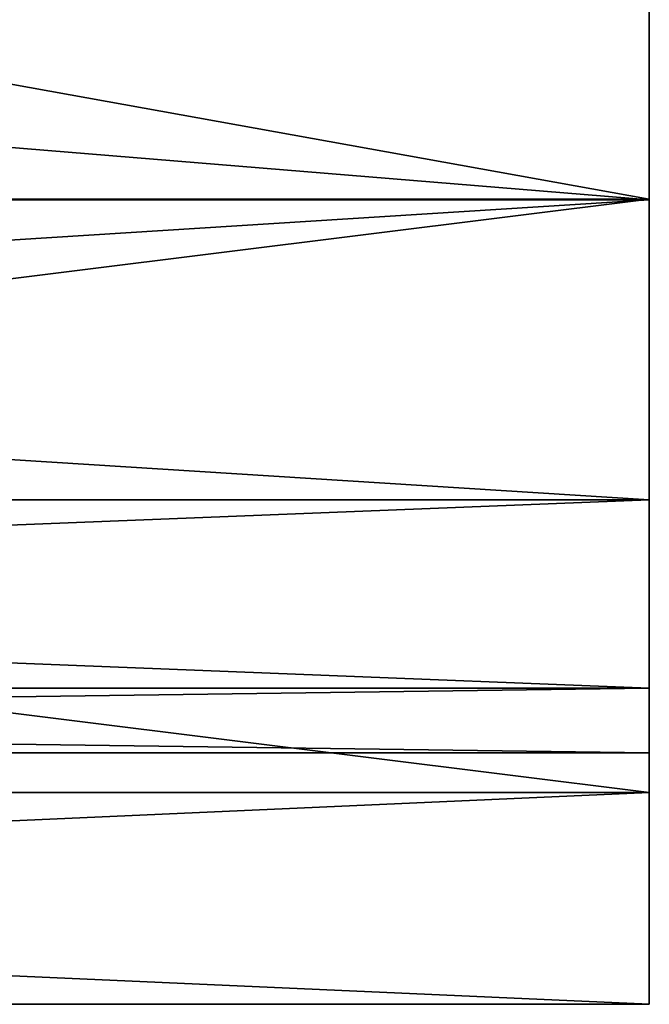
# Model space of a CAD drawing. Header units: millimetres. Extents: x -122 to 122, y -98 to 94.
# Tile 426 of 533: x 109 to 122, y -45 to -24. Entities that reach past the tile are written whole.
import ezdxf

# ---------------------------------------------------------------- set-up
doc = ezdxf.new("R2010")
doc.units = ezdxf.units.MM
doc.header["$LTSCALE"] = 26.699852
for name, color, linetype in [('4790', 7, 'CONTINUOUS'), ('4791', 7, 'CONTINUOUS'), ('4792', 7, 'CONTINUOUS'), ('4793', 7, 'CONTINUOUS'), ('4794', 7, 'CONTINUOUS')]:
    doc.layers.add(name, color=color, linetype=linetype)

msp = doc.modelspace()

# ---------------------------------------------------------------- linework, layer by layer
at = {"layer": '4790', "color": 150, "linetype": 'Continuous', "true_color": 0x378cff}
for points in [[(122, -10.014, 43.871), (122, -28.058, 35.181), (122, 10.014, 43.871), (122, -10.014, 43.871)], [(122, 10.014, 43.871), (122, -28.058, 35.181), (122, -10.278, 38.352), (122, 10.014, 43.871)], [(122, -28.058, -35.181), (122, -10.014, -43.871), (122, -10.278, -38.352), (122, -28.058, -35.181)], [(122, -10.278, 38.352), (122, -28.058, 35.181), (122, -19.854, 34.385), (122, -10.278, 38.352)], [(122, -19.854, -34.385), (122, -28.058, -35.181), (122, -10.278, -38.352), (122, -19.854, -34.385)], [(122, -28.058, 35.181), (122, -40.544, 19.523), (122, -19.854, 34.385), (122, -28.058, 35.181)], [(122, -19.854, 34.385), (122, -40.544, 19.523), (122, -28.076, 28.076), (122, -19.854, 34.385)], [(122, -28.076, -28.076), (122, -28.058, -35.181), (122, -19.854, -34.385), (122, -28.076, -28.076)], [(122, -40.544, -19.523), (122, -28.058, -35.181), (122, -34.385, -19.854), (122, -40.544, -19.523)], [(122, -34.385, -19.854), (122, -28.058, -35.181), (122, -28.076, -28.076), (122, -34.385, -19.854)], [(122, -28.076, 28.076), (122, -40.544, 19.523), (122, -34.385, 19.854), (122, -28.076, 28.076)], [(122, -34.385, 19.854), (122, -40.544, 19.523), (122, -38.352, 10.278), (122, -34.385, 19.854)], [(122, -38.352, -10.278), (122, -40.544, -19.523), (122, -34.385, -19.854), (122, -38.352, -10.278)], [(122, -40.544, 19.523), (122, -45), (122, -38.352, 10.278), (122, -40.544, 19.523)], [(122, -45), (122, -39.706), (122, -38.352, 10.278), (122, -45)], [(122, -39.706), (122, -40.544, -19.523), (122, -38.352, -10.278), (122, -39.706)], [(122, -45), (122, -40.544, -19.523), (122, -39.706), (122, -45)]]:
    msp.add_3dface(points, dxfattribs=at)
at = {"layer": '4791', "color": 150, "linetype": 'Continuous', "true_color": 0x378cff}
for points in [[(22, -28.058, -35.181), (22, -10.014, -43.871), (122, -28.058, -35.181), (22, -28.058, -35.181)], [(22, -10.014, -43.871), (122, -10.014, -43.871), (122, -28.058, -35.181), (22, -10.014, -43.871)], [(22, -40.544, -19.523), (22, -28.058, -35.181), (122, -40.544, -19.523), (22, -40.544, -19.523)], [(22, -28.058, -35.181), (122, -28.058, -35.181), (122, -40.544, -19.523), (22, -28.058, -35.181)], [(22, -45), (22, -40.544, -19.523), (122, -45), (22, -45)], [(122, -45), (22, -40.544, -19.523), (122, -40.544, -19.523), (122, -45)]]:
    msp.add_3dface(points, dxfattribs=at)
at = {"layer": '4792', "color": 150, "linetype": 'Continuous', "true_color": 0x378cff}
for points in [[(22, -10.014, 43.871), (22, -28.058, 35.181), (122, -10.014, 43.871), (22, -10.014, 43.871)], [(22, -28.058, 35.181), (122, -28.058, 35.181), (122, -10.014, 43.871), (22, -28.058, 35.181)], [(22, -28.058, 35.181), (22, -40.544, 19.523), (122, -28.058, 35.181), (22, -28.058, 35.181)], [(22, -40.544, 19.523), (122, -40.544, 19.523), (122, -28.058, 35.181), (22, -40.544, 19.523)], [(22, -40.544, 19.523), (22, -45), (122, -40.544, 19.523), (22, -40.544, 19.523)], [(22, -45), (122, -45), (122, -40.544, 19.523), (22, -45)]]:
    msp.add_3dface(points, dxfattribs=at)
at = {"layer": '4793', "color": 150, "linetype": 'Continuous', "true_color": 0x378cff}
for points in [[(22, -28.076, 28.076), (22, -19.854, 34.385), (122, -28.076, 28.076), (22, -28.076, 28.076)], [(22, -19.854, 34.385), (122, -19.854, 34.385), (122, -28.076, 28.076), (22, -19.854, 34.385)], [(22, -34.385, 19.854), (22, -28.076, 28.076), (122, -34.385, 19.854), (22, -34.385, 19.854)], [(22, -28.076, 28.076), (122, -28.076, 28.076), (122, -34.385, 19.854), (22, -28.076, 28.076)], [(22, -38.352, 10.278), (22, -34.385, 19.854), (122, -38.352, 10.278), (22, -38.352, 10.278)], [(22, -34.385, 19.854), (122, -34.385, 19.854), (122, -38.352, 10.278), (22, -34.385, 19.854)], [(22, -39.706), (22, -38.352, 10.278), (122, -39.706), (22, -39.706)], [(122, -39.706), (22, -38.352, 10.278), (122, -38.352, 10.278), (122, -39.706)]]:
    msp.add_3dface(points, dxfattribs=at)
at = {"layer": '4794', "color": 150, "linetype": 'Continuous', "true_color": 0x378cff}
for points in [[(22, -19.854, -34.385), (22, -28.076, -28.076), (122, -19.854, -34.385), (22, -19.854, -34.385)], [(22, -28.076, -28.076), (122, -28.076, -28.076), (122, -19.854, -34.385), (22, -28.076, -28.076)], [(22, -28.076, -28.076), (22, -34.385, -19.854), (122, -28.076, -28.076), (22, -28.076, -28.076)], [(22, -34.385, -19.854), (122, -34.385, -19.854), (122, -28.076, -28.076), (22, -34.385, -19.854)], [(22, -34.385, -19.854), (22, -38.352, -10.278), (122, -34.385, -19.854), (22, -34.385, -19.854)], [(22, -38.352, -10.278), (122, -38.352, -10.278), (122, -34.385, -19.854), (22, -38.352, -10.278)], [(22, -38.352, -10.278), (22, -39.706), (122, -38.352, -10.278), (22, -38.352, -10.278)], [(22, -39.706), (122, -39.706), (122, -38.352, -10.278), (22, -39.706)]]:
    msp.add_3dface(points, dxfattribs=at)

doc.saveas('drawing.dxf')
